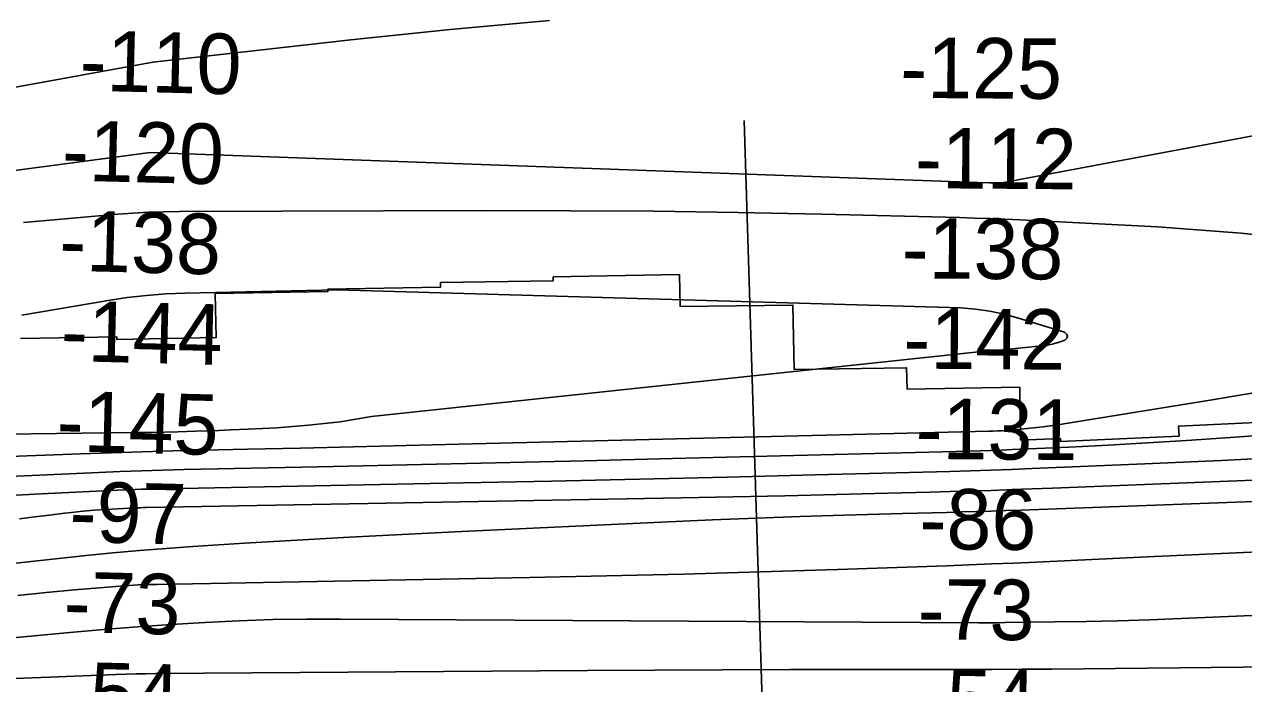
# Model space of a CAD drawing. Extents: x 3704301 to 3742427, y 506229 to 532009.
# Drawn here: x 3716465 to 3717817, y 519096 to 519827 of the extents above; entities that cross this region are included whole.
import ezdxf

# ---------------------------------------------------------------- set-up
doc = ezdxf.new("R2010")
doc.units = 0
for name, color, linetype in [('V-RIVR-RANG', 7, 'Continuous'), ('V-RRAP-RVMT', 7, 'Continuous'), ('V-TOPO-MAJR', 7, 'Continuous'), ('V-TOPO-MINR', 7, 'Continuous')]:
    doc.layers.add(name, color=color, linetype=linetype)

msp = doc.modelspace()

# ---------------------------------------------------------------- linework, layer by layer
at = {"layer": 'V-RIVR-RANG'}
msp.add_line((3717293.8, 518720.7), (3717262.8, 519720.2), dxfattribs=at)
at = {"layer": 'V-RRAP-RVMT'}
for points in [[(3717569.4, 519365.8), (3717568.4, 519424.6), (3717443.4, 519422.5), (3717442.9, 519446.1), (3717318.3, 519444), (3717316.9, 519515.5), (3717191.9, 519513.8), (3717191, 519549.5), (3717051.1, 519546.8), (3717051.1, 519542.6), (3716926.1, 519540.4), (3716926.3, 519535.5), (3716801.3, 519533.3), (3716801.3, 519530.5), (3716676.3, 519528.4), (3716677.4, 519479.5), (3716567.2, 519477.5), (3716567.1, 519480.4), (3716460.4, 519478.7)], [(3718460.7, 519384.8), (3718461.3, 519371.8), (3718332, 519365.8), (3718331.5, 519375.9), (3718186.6, 519369.2), (3718186.3, 519375.9), (3718043.5, 519369.2), (3718043.4, 519371.3), (3717902.6, 519364.6), (3717901.6, 519388.6), (3717744.4, 519381.3), (3717745, 519370.4), (3717613.7, 519364.3), (3717613.5, 519367.8), (3717569.4, 519365.8)]]:
    msp.add_lwpolyline(points, dxfattribs=at)
at = {"layer": 'V-TOPO-MAJR'}
msp.add_lwpolyline([(3716459.3, 519278.6), (3716475.9, 519280.8), (3716492.5, 519282.9), (3716509.1, 519284.9), (3716517, 519285.8), (3716529.7, 519287.2), (3716542.4, 519288.3), (3716555.2, 519289.2), (3716567.9, 519289.9), (3716587.4, 519290.8), (3716590.4, 519290.9), (3716593.5, 519291), (3716596.5, 519291.1), (3716599.6, 519291.2), (3717193.5, 519302), (3717250.7, 519303.1), (3717307.9, 519304.3), (3717365.1, 519305.6), (3717422.2, 519307), (3717468.6, 519308.2), (3717502.6, 519309.2), (3717536.6, 519310.2), (3717570.6, 519311.4), (3717604.6, 519312.7), (3717929.5, 519325.8)], dxfattribs=at)
at = {"layer": 'V-TOPO-MINR'}
for points in [[(3717046.8, 519830.8), (3716936.7, 519820.9), (3716826.7, 519809.5), (3716607, 519784.8), (3716365.4, 519740.6)], [(3719158.3, 519781), (3718328.1, 519789.2), (3718318.7, 519789.3), (3718309.4, 519789.4), (3718300.1, 519789.6), (3718290.7, 519789.8), (3717548.6, 519650.9), (3717535, 519651), (3717521.4, 519651.3), (3716604.2, 519684.8), (3716317.5, 519646.5)], [(3718307.6, 519508), (3718089.5, 519554), (3717998.1, 519571.1), (3717906.3, 519585.3), (3717813.9, 519595.1), (3717721.2, 519602.1), (3717568.8, 519610), (3717552, 519610.8), (3717535.2, 519611.5), (3717518.3, 519612), (3717501.5, 519612.5), (3717348.8, 519616.2), (3717255.7, 519618.1), (3717162.5, 519619.5), (3717069.3, 519620.1), (3716976.1, 519620.3), (3716636.8, 519619.3), (3716619.6, 519619), (3716602.5, 519618.5), (3716585.3, 519617.5), (3716568.2, 519616.2), (3716463.7, 519607.2)], [(3717605.9, 519472.6), (3717612.2, 519474.5), (3717618.5, 519476.7), (3717620.6, 519479), (3717621.5, 519481.3), (3717620.4, 519483.5), (3717618.1, 519485.6), (3717567, 519501.2), (3717551.2, 519505.4), (3717535.3, 519508.8), (3717519.2, 519511), (3717503, 519512.4), (3716811, 519532.3), (3716643, 519528.8), (3716621.5, 519527.9), (3716600.1, 519526.3), (3716578.8, 519523.8), (3716557.5, 519520.7), (3716461.8, 519504.4)], [(3716132.8, 519368.6), (3716585.1, 519374.2), (3716590.5, 519374.2), (3716595.8, 519374.3), (3716601.1, 519374.4), (3716606.4, 519374.5), (3716634.8, 519375.2), (3716654.3, 519375.7), (3716673.8, 519376.4), (3716693.3, 519377.2), (3716712.8, 519378.1), (3716744.6, 519379.7), (3716779.8, 519382.4), (3716814.9, 519386.3), (3716849.8, 519392), (3717522.5, 519463.8), (3717529.2, 519464.2), (3717535.9, 519464.7), (3717542.5, 519465.3), (3717549.2, 519466), (3717592.7, 519470.3), (3717599.4, 519471.3), (3717605.9, 519472.6)], [(3716143.5, 519336.3), (3716527, 519350.6), (3716561.1, 519351.8), (3716595.2, 519352.9), (3716629.3, 519353.9), (3716663.4, 519354.7), (3716712.3, 519355.8), (3716770.9, 519357.1), (3716829.5, 519358.5), (3716888, 519359.9), (3716946.6, 519361.3), (3717534.2, 519375.8), (3717535.2, 519375.9), (3717536.3, 519375.9), (3717537.4, 519375.9), (3717538.4, 519376), (3717544.2, 519376.2), (3717548.1, 519376.4), (3717552, 519376.7), (3717556, 519377), (3717559.9, 519377.3), (3717573.1, 519378.4), (3717583.7, 519379.5), (3717594.2, 519380.7), (3717604.6, 519382.1), (3717615.1, 519383.7), (3717784.1, 519411.1), (3717871.6, 519425.8)], [(3716398.7, 519323.3), (3716547.4, 519330.1), (3716571, 519331.1), (3716594.6, 519332), (3716618.3, 519332.7), (3716641.9, 519333.2), (3716790.9, 519336.4), (3716889, 519338.5), (3716987.1, 519340.7), (3717085.3, 519343), (3717183.4, 519345.4), (3717512.7, 519353.7), (3717524.6, 519354.1), (3717536.4, 519354.4), (3717548.2, 519354.9), (3717560.1, 519355.4), (3717623.2, 519358.3), (3717666.6, 519360.4), (3717710, 519362.8), (3717753.4, 519365.5), (3717796.7, 519368.4), (3718285.8, 519402.9)], [(3716428, 519303.4), (3716483.3, 519306.5), (3716567.5, 519310.3), (3716580.8, 519310.9), (3716594.1, 519311.4), (3716607.3, 519311.7), (3716620.6, 519312), (3716951.7, 519318.5), (3717049.1, 519320.5), (3717146.6, 519322.7), (3717244.1, 519324.9), (3717341.6, 519327.3), (3717490.8, 519331.2), (3717513.7, 519331.8), (3717536.5, 519332.5), (3717559.3, 519333.4), (3717582.2, 519334.3), (3717706.9, 519339.7), (3717792.1, 519343.5), (3717877.3, 519347.7)], [(3716427.9, 519226.7), (3716533.1, 519238), (3716562.7, 519241), (3716592.3, 519243.7), (3716621.9, 519246), (3716651.5, 519248), (3716708.7, 519251.6), (3716767, 519255), (3716825.3, 519258.3), (3716883.6, 519261.3), (3716941.9, 519264.2), (3717179, 519275.4), (3717227.7, 519277.5), (3717276.4, 519279.5), (3717325.1, 519281.2), (3717373.8, 519282.7), (3717438.5, 519284.5), (3717454.9, 519285), (3717471.3, 519285.5), (3717487.6, 519285.9), (3717504, 519286.3), (3717520.4, 519286.8), (3717536.7, 519287.3), (3717553.1, 519287.9), (3717569.5, 519288.4), (3718216, 519312.4)], [(3716457.4, 519193.9), (3716488.8, 519197.2), (3716520.3, 519200), (3716570.5, 519204), (3716580.8, 519204.8), (3716591.2, 519205.4), (3716601.5, 519205.8), (3716611.9, 519206.1), (3717024.9, 519213.6), (3717110.2, 519215.4), (3717195.6, 519217.4), (3717281, 519219.9), (3717366.3, 519222.6), (3717487.5, 519226.8), (3717512.3, 519227.7), (3717537, 519228.7), (3717561.7, 519229.7), (3717586.5, 519230.8), (3717717.9, 519236.8), (3717808.4, 519241), (3717898.8, 519245.2)], [(3716368.7, 519139), (3716515.3, 519152.9), (3716552.6, 519156.2), (3716590, 519159.2), (3716627.4, 519161.8), (3716664.8, 519164), (3716665, 519164), (3716702.6, 519165.7), (3716740.1, 519167), (3716777.7, 519167.6), (3716815.3, 519167.7), (3717522.8, 519163.5), (3717530, 519163.5), (3717537.3, 519163.5), (3717544.6, 519163.6), (3717551.9, 519163.7), (3717607.3, 519164.4), (3717642.3, 519165), (3717677.3, 519165.8), (3717712.3, 519166.9), (3717747.3, 519168.2), (3718289.4, 519191.1)], [(3716444.6, 519101.3), (3716492.6, 519103.2), (3716566.4, 519106.2), (3716577.5, 519106.6), (3716588.5, 519106.9), (3716599.5, 519107.1), (3716610.5, 519107.2), (3717089.2, 519110.7), (3717163.9, 519111.2), (3717238.6, 519111.5), (3717313.4, 519111.7), (3717388.1, 519111.7), (3717471.1, 519111.6), (3717504.3, 519111.7), (3717537.6, 519111.8), (3717570.8, 519112), (3717604, 519112.3), (3718134.3, 519117.8)]]:
    msp.add_lwpolyline(points, dxfattribs=at)

# ---------------------------------------------------------------- texts
at = {"layer": 'V-RIVR-RANG'}
for s, rotation, p in [('-110', 358.5781, (3716525.4, 519753.3)), ('-125', 359.5836, (3717435.7, 519745.2)), ('-120', 358.5781, (3716505.8, 519653.7)), ('-112', 359.5836, (3717452, 519645.1)), ('-138', 358.5781, (3716502.8, 519553.8)), ('-138', 359.5836, (3717437.2, 519545.2)), ('-144', 358.5781, (3716504.6, 519453.7)), ('-142', 359.5836, (3717439.3, 519445.2)), ('-145', 358.5781, (3716500, 519353.8)), ('-131', 359.5836, (3717452.7, 519345.1)), ('-97', 358.5781, (3716514.2, 519253.4)), ('-86', 359.5836, (3717457.1, 519245.1)), ('-73', 358.5781, (3716507.7, 519153.5)), ('-73', 359.5836, (3717455, 519145.1)), ('-54', 358.5781, (3716506.9, 519053.5)), ('-54', 359.5836, (3717457.3, 519045.1))]:
    msp.add_text(s, height=67, rotation=rotation, dxfattribs=at).set_placement(p)

doc.saveas('drawing.dxf')
